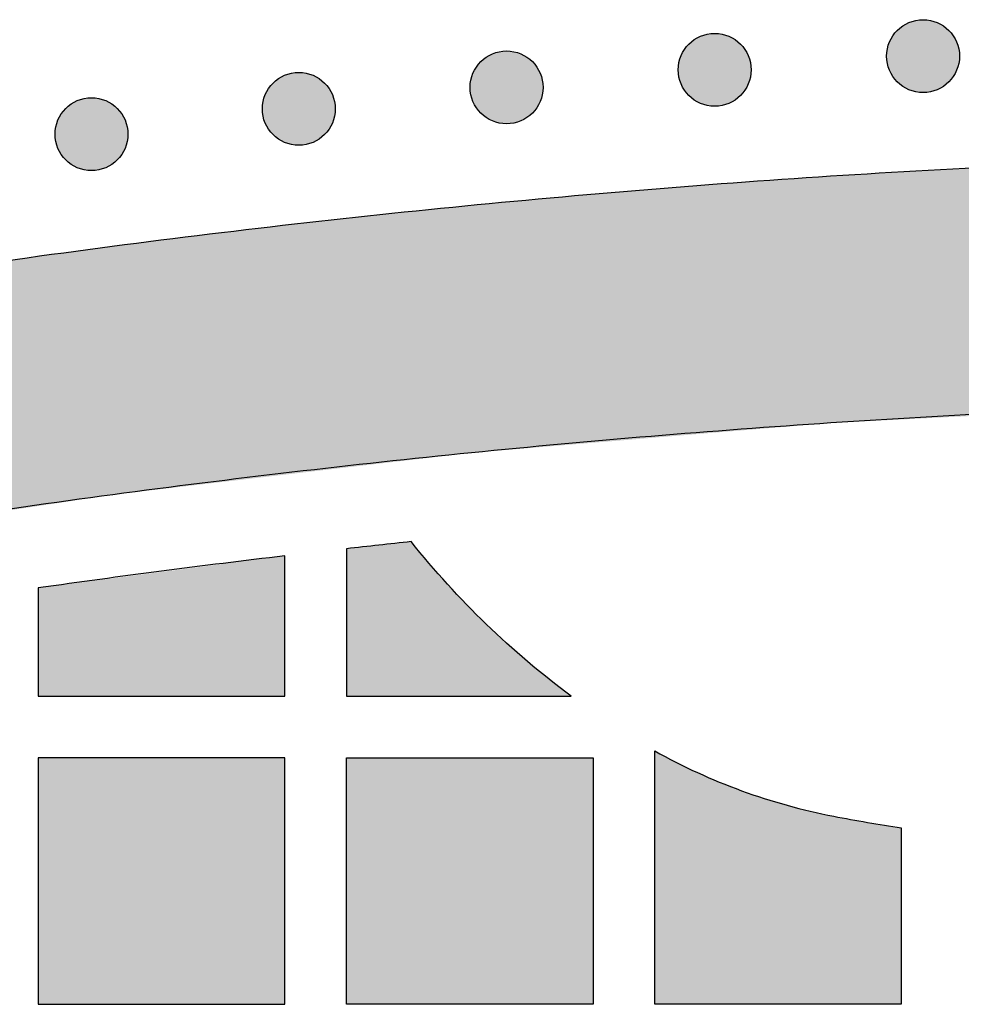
# Model space of a CAD drawing. Header units: millimetres. Extents: x -3873 to -97, y 912 to 4165.
# Tile 370 of 725: x -3403 to -3357, y 1954 to 2002. Entities that reach past the tile are written whole.
import ezdxf

# ---------------------------------------------------------------- set-up
doc = ezdxf.new("R2010")
doc.units = ezdxf.units.MM
doc.layers.add('pattern', color=7, linetype='Continuous', true_color=0x000000)

msp = doc.modelspace()

# ---------------------------------------------------------------- hatches: boundary and pattern name
at = {"layer": 'pattern'}
for points in [[(-3357.441, 2001.701), (-3357.469, 2001.728), (-3357.498, 2001.756), (-3357.528, 2001.782), (-3357.558, 2001.809), (-3357.59, 2001.834), (-3357.622, 2001.86), (-3357.656, 2001.884), (-3357.69, 2001.908), (-3357.725, 2001.932), (-3357.76, 2001.954), (-3357.797, 2001.976), (-3357.834, 2001.998), (-3357.872, 2002.018), (-3357.911, 2002.038), (-3357.95, 2002.057), (-3357.991, 2002.075), (-3358.031, 2002.092), (-3358.073, 2002.108), (-3358.115, 2002.123), (-3358.157, 2002.137), (-3358.2, 2002.15), (-3358.243, 2002.162), (-3358.287, 2002.173), (-3358.332, 2002.183), (-3358.376, 2002.192), (-3358.421, 2002.199), (-3358.467, 2002.206), (-3358.512, 2002.211), (-3358.558, 2002.215), (-3358.603, 2002.218), (-3358.649, 2002.22), (-3358.695, 2002.221), (-3358.741, 2002.22), (-3358.787, 2002.218), (-3358.833, 2002.215), (-3358.878, 2002.211), (-3358.924, 2002.206), (-3358.969, 2002.199), (-3359.014, 2002.192), (-3359.059, 2002.183), (-3359.103, 2002.173), (-3359.147, 2002.162), (-3359.19, 2002.15), (-3359.233, 2002.137), (-3359.276, 2002.123), (-3359.318, 2002.108), (-3359.359, 2002.092), (-3359.4, 2002.075), (-3359.44, 2002.057), (-3359.479, 2002.038), (-3359.518, 2002.018), (-3359.556, 2001.998), (-3359.593, 2001.976), (-3359.63, 2001.954), (-3359.666, 2001.932), (-3359.701, 2001.908), (-3359.735, 2001.884), (-3359.768, 2001.86), (-3359.8, 2001.834), (-3359.832, 2001.809), (-3359.863, 2001.782), (-3359.893, 2001.756), (-3359.922, 2001.728), (-3359.95, 2001.701), (-3359.977, 2001.673), (-3360.005, 2001.644), (-3360.031, 2001.614), (-3360.058, 2001.583), (-3360.083, 2001.551), (-3360.109, 2001.519), (-3360.133, 2001.486), (-3360.157, 2001.452), (-3360.181, 2001.417), (-3360.203, 2001.381), (-3360.225, 2001.344), (-3360.247, 2001.307), (-3360.267, 2001.269), (-3360.287, 2001.23), (-3360.306, 2001.191), (-3360.324, 2001.151), (-3360.341, 2001.11), (-3360.357, 2001.069), (-3360.372, 2001.027), (-3360.386, 2000.984), (-3360.399, 2000.941), (-3360.411, 2000.898), (-3360.422, 2000.854), (-3360.432, 2000.81), (-3360.441, 2000.765), (-3360.448, 2000.72), (-3360.455, 2000.675), (-3360.46, 2000.629), (-3360.464, 2000.584), (-3360.467, 2000.538), (-3360.469, 2000.492), (-3360.47, 2000.446), (-3360.469, 2000.4), (-3360.467, 2000.354), (-3360.464, 2000.309), (-3360.46, 2000.263), (-3360.455, 2000.218), (-3360.448, 2000.172), (-3360.441, 2000.127), (-3360.432, 2000.083), (-3360.422, 2000.038), (-3360.411, 1999.994), (-3360.399, 1999.951), (-3360.386, 1999.908), (-3360.372, 1999.866), (-3360.357, 1999.824), (-3360.341, 1999.782), (-3360.324, 1999.742), (-3360.306, 1999.701), (-3360.287, 1999.662), (-3360.267, 1999.623), (-3360.247, 1999.585), (-3360.225, 1999.548), (-3360.203, 1999.512), (-3360.181, 1999.476), (-3360.157, 1999.441), (-3360.133, 1999.407), (-3360.109, 1999.373), (-3360.083, 1999.341), (-3360.058, 1999.309), (-3360.031, 1999.279), (-3360.005, 1999.249), (-3359.977, 1999.22), (-3359.95, 1999.192), (-3359.922, 1999.164), (-3359.893, 1999.137), (-3359.863, 1999.11), (-3359.832, 1999.084), (-3359.8, 1999.058), (-3359.768, 1999.033), (-3359.735, 1999.008), (-3359.701, 1998.984), (-3359.666, 1998.961), (-3359.63, 1998.938), (-3359.593, 1998.916), (-3359.556, 1998.895), (-3359.518, 1998.874), (-3359.479, 1998.855), (-3359.44, 1998.836), (-3359.4, 1998.818), (-3359.359, 1998.801), (-3359.318, 1998.785), (-3359.276, 1998.77), (-3359.233, 1998.756), (-3359.19, 1998.742), (-3359.147, 1998.73), (-3359.103, 1998.719), (-3359.059, 1998.71), (-3359.014, 1998.701), (-3358.969, 1998.693), (-3358.924, 1998.687), (-3358.878, 1998.681), (-3358.833, 1998.677), (-3358.787, 1998.674), (-3358.741, 1998.673), (-3358.695, 1998.672), (-3358.649, 1998.673), (-3358.603, 1998.674), (-3358.558, 1998.677), (-3358.512, 1998.681), (-3358.467, 1998.687), (-3358.421, 1998.693), (-3358.376, 1998.701), (-3358.332, 1998.71), (-3358.287, 1998.719), (-3358.243, 1998.73), (-3358.2, 1998.742), (-3358.157, 1998.756), (-3358.115, 1998.77), (-3358.073, 1998.785), (-3358.031, 1998.801), (-3357.991, 1998.818), (-3357.95, 1998.836), (-3357.911, 1998.855), (-3357.872, 1998.874), (-3357.834, 1998.895), (-3357.797, 1998.916), (-3357.76, 1998.938), (-3357.725, 1998.961), (-3357.69, 1998.984), (-3357.656, 1999.008), (-3357.622, 1999.033), (-3357.59, 1999.058), (-3357.558, 1999.084), (-3357.528, 1999.11), (-3357.498, 1999.137), (-3357.469, 1999.164), (-3357.441, 1999.192), (-3357.413, 1999.22), (-3357.386, 1999.249), (-3357.359, 1999.279), (-3357.333, 1999.309), (-3357.307, 1999.341), (-3357.282, 1999.373), (-3357.257, 1999.407), (-3357.233, 1999.441), (-3357.21, 1999.476), (-3357.187, 1999.512), (-3357.165, 1999.548), (-3357.144, 1999.585), (-3357.123, 1999.623), (-3357.104, 1999.662), (-3357.085, 1999.701), (-3357.067, 1999.742), (-3357.05, 1999.782), (-3357.034, 1999.824), (-3357.019, 1999.866), (-3357.005, 1999.908), (-3356.991, 1999.951), (-3356.979, 1999.994), (-3356.968, 2000.038), (-3356.959, 2000.083), (-3356.95, 2000.127), (-3356.942, 2000.172), (-3356.936, 2000.218), (-3356.93, 2000.263), (-3356.926, 2000.309), (-3356.923, 2000.354), (-3356.922, 2000.4), (-3356.921, 2000.446), (-3356.922, 2000.492), (-3356.923, 2000.538), (-3356.926, 2000.584), (-3356.93, 2000.629), (-3356.936, 2000.675), (-3356.942, 2000.72), (-3356.95, 2000.765), (-3356.959, 2000.81), (-3356.968, 2000.854), (-3356.979, 2000.898), (-3356.991, 2000.941), (-3357.005, 2000.984), (-3357.019, 2001.027), (-3357.034, 2001.069), (-3357.05, 2001.11), (-3357.067, 2001.151), (-3357.085, 2001.191), (-3357.104, 2001.23), (-3357.123, 2001.269), (-3357.144, 2001.307), (-3357.165, 2001.344), (-3357.187, 2001.381), (-3357.21, 2001.417), (-3357.233, 2001.452), (-3357.257, 2001.486), (-3357.282, 2001.519), (-3357.307, 2001.551), (-3357.333, 2001.583), (-3357.359, 2001.614), (-3357.386, 2001.644), (-3357.413, 2001.673)], [(-3367.582, 2001.035), (-3367.61, 2001.062), (-3367.639, 2001.09), (-3367.669, 2001.116), (-3367.7, 2001.143), (-3367.732, 2001.168), (-3367.764, 2001.194), (-3367.797, 2001.218), (-3367.832, 2001.242), (-3367.866, 2001.266), (-3367.902, 2001.288), (-3367.939, 2001.31), (-3367.976, 2001.332), (-3368.014, 2001.352), (-3368.053, 2001.372), (-3368.092, 2001.391), (-3368.132, 2001.409), (-3368.173, 2001.426), (-3368.214, 2001.442), (-3368.256, 2001.457), (-3368.299, 2001.471), (-3368.342, 2001.484), (-3368.385, 2001.496), (-3368.429, 2001.507), (-3368.473, 2001.517), (-3368.518, 2001.526), (-3368.563, 2001.533), (-3368.608, 2001.54), (-3368.654, 2001.545), (-3368.699, 2001.549), (-3368.745, 2001.552), (-3368.791, 2001.554), (-3368.837, 2001.555), (-3368.883, 2001.554), (-3368.929, 2001.552), (-3368.975, 2001.549), (-3369.02, 2001.545), (-3369.066, 2001.54), (-3369.111, 2001.533), (-3369.156, 2001.526), (-3369.201, 2001.517), (-3369.245, 2001.507), (-3369.289, 2001.496), (-3369.332, 2001.484), (-3369.375, 2001.471), (-3369.418, 2001.457), (-3369.46, 2001.442), (-3369.501, 2001.426), (-3369.542, 2001.409), (-3369.582, 2001.391), (-3369.621, 2001.372), (-3369.66, 2001.352), (-3369.698, 2001.332), (-3369.735, 2001.31), (-3369.772, 2001.288), (-3369.807, 2001.266), (-3369.842, 2001.242), (-3369.876, 2001.218), (-3369.91, 2001.194), (-3369.942, 2001.168), (-3369.974, 2001.143), (-3370.004, 2001.116), (-3370.034, 2001.09), (-3370.063, 2001.062), (-3370.092, 2001.035), (-3370.119, 2001.007), (-3370.146, 2000.978), (-3370.173, 2000.948), (-3370.199, 2000.917), (-3370.225, 2000.885), (-3370.25, 2000.853), (-3370.275, 2000.82), (-3370.299, 2000.786), (-3370.322, 2000.751), (-3370.345, 2000.715), (-3370.367, 2000.679), (-3370.388, 2000.641), (-3370.409, 2000.603), (-3370.429, 2000.565), (-3370.447, 2000.525), (-3370.465, 2000.485), (-3370.482, 2000.444), (-3370.498, 2000.403), (-3370.514, 2000.361), (-3370.528, 2000.318), (-3370.541, 2000.276), (-3370.553, 2000.232), (-3370.564, 2000.188), (-3370.574, 2000.144), (-3370.582, 2000.099), (-3370.59, 2000.054), (-3370.596, 2000.009), (-3370.602, 1999.964), (-3370.606, 1999.918), (-3370.609, 1999.872), (-3370.611, 1999.826), (-3370.611, 1999.78), (-3370.611, 1999.734), (-3370.609, 1999.688), (-3370.606, 1999.643), (-3370.602, 1999.597), (-3370.596, 1999.552), (-3370.59, 1999.506), (-3370.582, 1999.461), (-3370.574, 1999.417), (-3370.564, 1999.372), (-3370.553, 1999.329), (-3370.541, 1999.285), (-3370.528, 1999.242), (-3370.514, 1999.2), (-3370.498, 1999.158), (-3370.482, 1999.116), (-3370.465, 1999.076), (-3370.447, 1999.035), (-3370.429, 1998.996), (-3370.409, 1998.957), (-3370.388, 1998.919), (-3370.367, 1998.882), (-3370.345, 1998.846), (-3370.322, 1998.81), (-3370.299, 1998.775), (-3370.275, 1998.741), (-3370.25, 1998.707), (-3370.225, 1998.675), (-3370.199, 1998.643), (-3370.173, 1998.613), (-3370.146, 1998.583), (-3370.119, 1998.554), (-3370.092, 1998.526), (-3370.063, 1998.498), (-3370.034, 1998.471), (-3370.004, 1998.444), (-3369.974, 1998.418), (-3369.942, 1998.392), (-3369.91, 1998.367), (-3369.876, 1998.342), (-3369.842, 1998.318), (-3369.807, 1998.295), (-3369.772, 1998.272), (-3369.735, 1998.25), (-3369.698, 1998.229), (-3369.66, 1998.208), (-3369.621, 1998.189), (-3369.582, 1998.17), (-3369.542, 1998.152), (-3369.501, 1998.135), (-3369.46, 1998.119), (-3369.418, 1998.104), (-3369.375, 1998.09), (-3369.332, 1998.076), (-3369.289, 1998.064), (-3369.245, 1998.053), (-3369.201, 1998.044), (-3369.156, 1998.035), (-3369.111, 1998.027), (-3369.066, 1998.021), (-3369.02, 1998.015), (-3368.975, 1998.011), (-3368.929, 1998.008), (-3368.883, 1998.007), (-3368.837, 1998.006), (-3368.791, 1998.007), (-3368.745, 1998.008), (-3368.699, 1998.011), (-3368.654, 1998.015), (-3368.608, 1998.021), (-3368.563, 1998.027), (-3368.518, 1998.035), (-3368.473, 1998.044), (-3368.429, 1998.053), (-3368.385, 1998.064), (-3368.342, 1998.076), (-3368.299, 1998.09), (-3368.256, 1998.104), (-3368.214, 1998.119), (-3368.173, 1998.135), (-3368.132, 1998.152), (-3368.092, 1998.17), (-3368.053, 1998.189), (-3368.014, 1998.208), (-3367.976, 1998.229), (-3367.939, 1998.25), (-3367.902, 1998.272), (-3367.866, 1998.295), (-3367.832, 1998.318), (-3367.797, 1998.342), (-3367.764, 1998.367), (-3367.732, 1998.392), (-3367.7, 1998.418), (-3367.669, 1998.444), (-3367.639, 1998.471), (-3367.61, 1998.498), (-3367.582, 1998.526), (-3367.555, 1998.554), (-3367.528, 1998.583), (-3367.501, 1998.613), (-3367.475, 1998.643), (-3367.449, 1998.675), (-3367.424, 1998.707), (-3367.399, 1998.741), (-3367.375, 1998.775), (-3367.352, 1998.81), (-3367.329, 1998.846), (-3367.307, 1998.882), (-3367.286, 1998.919), (-3367.265, 1998.957), (-3367.245, 1998.996), (-3367.227, 1999.035), (-3367.209, 1999.076), (-3367.192, 1999.116), (-3367.175, 1999.158), (-3367.16, 1999.2), (-3367.146, 1999.242), (-3367.133, 1999.285), (-3367.121, 1999.329), (-3367.11, 1999.372), (-3367.1, 1999.417), (-3367.092, 1999.461), (-3367.084, 1999.506), (-3367.077, 1999.552), (-3367.072, 1999.597), (-3367.068, 1999.643), (-3367.065, 1999.688), (-3367.063, 1999.734), (-3367.063, 1999.78), (-3367.063, 1999.826), (-3367.065, 1999.872), (-3367.068, 1999.918), (-3367.072, 1999.964), (-3367.077, 2000.009), (-3367.084, 2000.054), (-3367.092, 2000.099), (-3367.1, 2000.144), (-3367.11, 2000.188), (-3367.121, 2000.232), (-3367.133, 2000.276), (-3367.146, 2000.318), (-3367.16, 2000.361), (-3367.175, 2000.403), (-3367.192, 2000.444), (-3367.209, 2000.485), (-3367.227, 2000.525), (-3367.245, 2000.565), (-3367.265, 2000.603), (-3367.286, 2000.641), (-3367.307, 2000.679), (-3367.329, 2000.715), (-3367.352, 2000.751), (-3367.375, 2000.786), (-3367.399, 2000.82), (-3367.424, 2000.853), (-3367.449, 2000.885), (-3367.475, 2000.917), (-3367.501, 2000.948), (-3367.528, 2000.978), (-3367.555, 2001.007)], [(-3377.71, 2000.179), (-3377.738, 2000.207), (-3377.767, 2000.234), (-3377.797, 2000.261), (-3377.828, 2000.287), (-3377.859, 2000.313), (-3377.892, 2000.338), (-3377.925, 2000.363), (-3377.959, 2000.387), (-3377.994, 2000.41), (-3378.03, 2000.433), (-3378.066, 2000.455), (-3378.103, 2000.476), (-3378.141, 2000.497), (-3378.18, 2000.516), (-3378.22, 2000.535), (-3378.26, 2000.553), (-3378.3, 2000.57), (-3378.342, 2000.586), (-3378.384, 2000.601), (-3378.426, 2000.615), (-3378.469, 2000.629), (-3378.513, 2000.641), (-3378.557, 2000.652), (-3378.601, 2000.661), (-3378.645, 2000.67), (-3378.69, 2000.678), (-3378.736, 2000.684), (-3378.781, 2000.69), (-3378.827, 2000.694), (-3378.873, 2000.697), (-3378.918, 2000.698), (-3378.964, 2000.699), (-3379.01, 2000.698), (-3379.056, 2000.697), (-3379.102, 2000.694), (-3379.148, 2000.69), (-3379.193, 2000.684), (-3379.238, 2000.678), (-3379.283, 2000.67), (-3379.328, 2000.661), (-3379.372, 2000.652), (-3379.416, 2000.641), (-3379.46, 2000.629), (-3379.503, 2000.615), (-3379.545, 2000.601), (-3379.587, 2000.586), (-3379.628, 2000.57), (-3379.669, 2000.553), (-3379.709, 2000.535), (-3379.749, 2000.516), (-3379.787, 2000.497), (-3379.825, 2000.476), (-3379.863, 2000.455), (-3379.899, 2000.433), (-3379.935, 2000.41), (-3379.97, 2000.387), (-3380.004, 2000.363), (-3380.037, 2000.338), (-3380.07, 2000.313), (-3380.101, 2000.287), (-3380.132, 2000.261), (-3380.162, 2000.234), (-3380.191, 2000.207), (-3380.219, 2000.179), (-3380.247, 2000.151), (-3380.274, 2000.122), (-3380.3, 2000.092), (-3380.327, 2000.062), (-3380.352, 2000.03), (-3380.378, 1999.998), (-3380.402, 1999.964), (-3380.426, 1999.93), (-3380.45, 1999.895), (-3380.473, 1999.86), (-3380.495, 1999.823), (-3380.516, 1999.786), (-3380.536, 1999.748), (-3380.556, 1999.709), (-3380.575, 1999.67), (-3380.593, 1999.629), (-3380.61, 1999.589), (-3380.626, 1999.547), (-3380.641, 1999.505), (-3380.655, 1999.463), (-3380.668, 1999.42), (-3380.68, 1999.377), (-3380.691, 1999.333), (-3380.701, 1999.288), (-3380.71, 1999.244), (-3380.717, 1999.199), (-3380.724, 1999.153), (-3380.729, 1999.108), (-3380.733, 1999.062), (-3380.736, 1999.017), (-3380.738, 1998.971), (-3380.739, 1998.925), (-3380.738, 1998.879), (-3380.736, 1998.833), (-3380.733, 1998.787), (-3380.729, 1998.742), (-3380.724, 1998.696), (-3380.717, 1998.651), (-3380.71, 1998.606), (-3380.701, 1998.561), (-3380.691, 1998.517), (-3380.68, 1998.473), (-3380.668, 1998.43), (-3380.655, 1998.387), (-3380.641, 1998.344), (-3380.626, 1998.302), (-3380.61, 1998.261), (-3380.593, 1998.22), (-3380.575, 1998.18), (-3380.556, 1998.141), (-3380.536, 1998.102), (-3380.516, 1998.064), (-3380.495, 1998.027), (-3380.473, 1997.99), (-3380.45, 1997.954), (-3380.426, 1997.919), (-3380.402, 1997.885), (-3380.378, 1997.852), (-3380.352, 1997.82), (-3380.327, 1997.788), (-3380.3, 1997.757), (-3380.274, 1997.727), (-3380.247, 1997.698), (-3380.219, 1997.67), (-3380.191, 1997.643), (-3380.162, 1997.615), (-3380.132, 1997.589), (-3380.101, 1997.562), (-3380.07, 1997.537), (-3380.037, 1997.511), (-3380.004, 1997.487), (-3379.97, 1997.463), (-3379.935, 1997.439), (-3379.899, 1997.417), (-3379.863, 1997.395), (-3379.825, 1997.373), (-3379.787, 1997.353), (-3379.749, 1997.333), (-3379.709, 1997.314), (-3379.669, 1997.296), (-3379.628, 1997.279), (-3379.587, 1997.263), (-3379.545, 1997.248), (-3379.503, 1997.234), (-3379.46, 1997.221), (-3379.416, 1997.209), (-3379.372, 1997.198), (-3379.328, 1997.188), (-3379.283, 1997.179), (-3379.238, 1997.172), (-3379.193, 1997.165), (-3379.148, 1997.16), (-3379.102, 1997.156), (-3379.056, 1997.153), (-3379.01, 1997.151), (-3378.964, 1997.15), (-3378.918, 1997.151), (-3378.873, 1997.153), (-3378.827, 1997.156), (-3378.781, 1997.16), (-3378.736, 1997.165), (-3378.69, 1997.172), (-3378.645, 1997.179), (-3378.601, 1997.188), (-3378.557, 1997.198), (-3378.513, 1997.209), (-3378.469, 1997.221), (-3378.426, 1997.234), (-3378.384, 1997.248), (-3378.342, 1997.263), (-3378.3, 1997.279), (-3378.26, 1997.296), (-3378.22, 1997.314), (-3378.18, 1997.333), (-3378.141, 1997.353), (-3378.103, 1997.373), (-3378.066, 1997.395), (-3378.03, 1997.417), (-3377.994, 1997.439), (-3377.959, 1997.463), (-3377.925, 1997.487), (-3377.892, 1997.511), (-3377.859, 1997.537), (-3377.828, 1997.562), (-3377.797, 1997.589), (-3377.767, 1997.615), (-3377.738, 1997.643), (-3377.71, 1997.67), (-3377.682, 1997.698), (-3377.655, 1997.727), (-3377.628, 1997.757), (-3377.602, 1997.788), (-3377.576, 1997.82), (-3377.551, 1997.852), (-3377.526, 1997.885), (-3377.502, 1997.919), (-3377.479, 1997.954), (-3377.456, 1997.99), (-3377.434, 1998.027), (-3377.413, 1998.064), (-3377.392, 1998.102), (-3377.373, 1998.141), (-3377.354, 1998.18), (-3377.336, 1998.22), (-3377.319, 1998.261), (-3377.303, 1998.302), (-3377.288, 1998.344), (-3377.274, 1998.387), (-3377.261, 1998.43), (-3377.249, 1998.473), (-3377.238, 1998.517), (-3377.228, 1998.561), (-3377.219, 1998.606), (-3377.211, 1998.651), (-3377.205, 1998.696), (-3377.2, 1998.742), (-3377.195, 1998.787), (-3377.192, 1998.833), (-3377.191, 1998.879), (-3377.19, 1998.925), (-3377.191, 1998.971), (-3377.192, 1999.017), (-3377.195, 1999.062), (-3377.2, 1999.108), (-3377.205, 1999.153), (-3377.211, 1999.199), (-3377.219, 1999.244), (-3377.228, 1999.288), (-3377.238, 1999.333), (-3377.249, 1999.377), (-3377.261, 1999.42), (-3377.274, 1999.463), (-3377.288, 1999.505), (-3377.303, 1999.547), (-3377.319, 1999.589), (-3377.336, 1999.629), (-3377.354, 1999.67), (-3377.373, 1999.709), (-3377.392, 1999.748), (-3377.413, 1999.786), (-3377.434, 1999.823), (-3377.456, 1999.86), (-3377.479, 1999.895), (-3377.502, 1999.93), (-3377.526, 1999.964), (-3377.551, 1999.998), (-3377.576, 2000.03), (-3377.602, 2000.062), (-3377.628, 2000.092), (-3377.655, 2000.122), (-3377.682, 2000.151)], [(-3387.819, 1999.135), (-3387.848, 1999.162), (-3387.877, 1999.189), (-3387.907, 1999.216), (-3387.937, 1999.242), (-3387.969, 1999.268), (-3388.001, 1999.293), (-3388.035, 1999.318), (-3388.069, 1999.342), (-3388.104, 1999.365), (-3388.139, 1999.388), (-3388.176, 1999.41), (-3388.213, 1999.431), (-3388.251, 1999.452), (-3388.29, 1999.472), (-3388.329, 1999.49), (-3388.369, 1999.508), (-3388.41, 1999.525), (-3388.451, 1999.542), (-3388.493, 1999.557), (-3388.536, 1999.571), (-3388.579, 1999.584), (-3388.622, 1999.596), (-3388.666, 1999.607), (-3388.711, 1999.617), (-3388.755, 1999.625), (-3388.8, 1999.633), (-3388.845, 1999.64), (-3388.891, 1999.645), (-3388.937, 1999.649), (-3388.982, 1999.652), (-3389.028, 1999.654), (-3389.074, 1999.654), (-3389.12, 1999.654), (-3389.166, 1999.652), (-3389.212, 1999.649), (-3389.257, 1999.645), (-3389.303, 1999.64), (-3389.348, 1999.633), (-3389.393, 1999.625), (-3389.438, 1999.617), (-3389.482, 1999.607), (-3389.526, 1999.596), (-3389.569, 1999.584), (-3389.612, 1999.571), (-3389.655, 1999.557), (-3389.697, 1999.542), (-3389.738, 1999.525), (-3389.779, 1999.508), (-3389.819, 1999.49), (-3389.858, 1999.472), (-3389.897, 1999.452), (-3389.935, 1999.431), (-3389.972, 1999.41), (-3390.009, 1999.388), (-3390.045, 1999.365), (-3390.08, 1999.342), (-3390.114, 1999.318), (-3390.147, 1999.293), (-3390.179, 1999.268), (-3390.211, 1999.242), (-3390.242, 1999.216), (-3390.272, 1999.189), (-3390.301, 1999.162), (-3390.329, 1999.135), (-3390.356, 1999.106), (-3390.383, 1999.077), (-3390.41, 1999.048), (-3390.436, 1999.017), (-3390.462, 1998.985), (-3390.487, 1998.953), (-3390.512, 1998.92), (-3390.536, 1998.885), (-3390.56, 1998.85), (-3390.582, 1998.815), (-3390.604, 1998.778), (-3390.626, 1998.741), (-3390.646, 1998.703), (-3390.666, 1998.664), (-3390.685, 1998.625), (-3390.702, 1998.585), (-3390.72, 1998.544), (-3390.736, 1998.503), (-3390.751, 1998.461), (-3390.765, 1998.418), (-3390.778, 1998.375), (-3390.79, 1998.332), (-3390.801, 1998.288), (-3390.811, 1998.244), (-3390.82, 1998.199), (-3390.827, 1998.154), (-3390.834, 1998.109), (-3390.839, 1998.063), (-3390.843, 1998.018), (-3390.846, 1997.972), (-3390.848, 1997.926), (-3390.848, 1997.88), (-3390.848, 1997.834), (-3390.846, 1997.788), (-3390.843, 1997.742), (-3390.839, 1997.697), (-3390.834, 1997.651), (-3390.827, 1997.606), (-3390.82, 1997.561), (-3390.811, 1997.516), (-3390.801, 1997.472), (-3390.79, 1997.428), (-3390.778, 1997.385), (-3390.765, 1997.342), (-3390.751, 1997.299), (-3390.736, 1997.257), (-3390.72, 1997.216), (-3390.702, 1997.175), (-3390.685, 1997.135), (-3390.666, 1997.096), (-3390.646, 1997.057), (-3390.626, 1997.019), (-3390.604, 1996.982), (-3390.582, 1996.945), (-3390.56, 1996.91), (-3390.536, 1996.875), (-3390.512, 1996.841), (-3390.487, 1996.807), (-3390.462, 1996.775), (-3390.436, 1996.743), (-3390.41, 1996.712), (-3390.383, 1996.683), (-3390.356, 1996.654), (-3390.329, 1996.625), (-3390.301, 1996.598), (-3390.272, 1996.571), (-3390.242, 1996.544), (-3390.211, 1996.518), (-3390.179, 1996.492), (-3390.147, 1996.467), (-3390.114, 1996.442), (-3390.08, 1996.418), (-3390.045, 1996.395), (-3390.009, 1996.372), (-3389.972, 1996.35), (-3389.935, 1996.329), (-3389.897, 1996.308), (-3389.858, 1996.288), (-3389.819, 1996.27), (-3389.779, 1996.252), (-3389.738, 1996.235), (-3389.697, 1996.219), (-3389.655, 1996.203), (-3389.612, 1996.189), (-3389.569, 1996.176), (-3389.526, 1996.164), (-3389.482, 1996.153), (-3389.438, 1996.143), (-3389.393, 1996.135), (-3389.348, 1996.127), (-3389.303, 1996.121), (-3389.257, 1996.115), (-3389.212, 1996.111), (-3389.166, 1996.108), (-3389.12, 1996.106), (-3389.074, 1996.106), (-3389.028, 1996.106), (-3388.982, 1996.108), (-3388.937, 1996.111), (-3388.891, 1996.115), (-3388.845, 1996.121), (-3388.8, 1996.127), (-3388.755, 1996.135), (-3388.711, 1996.143), (-3388.666, 1996.153), (-3388.622, 1996.164), (-3388.579, 1996.176), (-3388.536, 1996.189), (-3388.493, 1996.203), (-3388.451, 1996.219), (-3388.41, 1996.235), (-3388.369, 1996.252), (-3388.329, 1996.27), (-3388.29, 1996.288), (-3388.251, 1996.308), (-3388.213, 1996.329), (-3388.176, 1996.35), (-3388.139, 1996.372), (-3388.104, 1996.395), (-3388.069, 1996.418), (-3388.035, 1996.442), (-3388.001, 1996.467), (-3387.969, 1996.492), (-3387.937, 1996.518), (-3387.907, 1996.544), (-3387.877, 1996.571), (-3387.848, 1996.598), (-3387.819, 1996.625), (-3387.792, 1996.654), (-3387.765, 1996.683), (-3387.738, 1996.712), (-3387.712, 1996.743), (-3387.686, 1996.775), (-3387.661, 1996.807), (-3387.636, 1996.841), (-3387.612, 1996.875), (-3387.589, 1996.91), (-3387.566, 1996.945), (-3387.544, 1996.982), (-3387.523, 1997.019), (-3387.502, 1997.057), (-3387.483, 1997.096), (-3387.464, 1997.135), (-3387.446, 1997.175), (-3387.429, 1997.216), (-3387.413, 1997.257), (-3387.398, 1997.299), (-3387.383, 1997.342), (-3387.37, 1997.385), (-3387.358, 1997.428), (-3387.347, 1997.472), (-3387.337, 1997.516), (-3387.329, 1997.561), (-3387.321, 1997.606), (-3387.315, 1997.651), (-3387.309, 1997.697), (-3387.305, 1997.742), (-3387.302, 1997.788), (-3387.3, 1997.834), (-3387.3, 1997.88), (-3387.3, 1997.926), (-3387.302, 1997.972), (-3387.305, 1998.018), (-3387.309, 1998.063), (-3387.315, 1998.109), (-3387.321, 1998.154), (-3387.329, 1998.199), (-3387.337, 1998.244), (-3387.347, 1998.288), (-3387.358, 1998.332), (-3387.37, 1998.375), (-3387.383, 1998.418), (-3387.398, 1998.461), (-3387.413, 1998.503), (-3387.429, 1998.544), (-3387.446, 1998.585), (-3387.464, 1998.625), (-3387.483, 1998.664), (-3387.502, 1998.703), (-3387.523, 1998.741), (-3387.544, 1998.778), (-3387.566, 1998.815), (-3387.589, 1998.85), (-3387.612, 1998.885), (-3387.636, 1998.92), (-3387.661, 1998.953), (-3387.686, 1998.985), (-3387.712, 1999.017), (-3387.738, 1999.048), (-3387.765, 1999.077), (-3387.792, 1999.106)], [(-3397.908, 1997.901), (-3397.936, 1997.929), (-3397.965, 1997.956), (-3397.995, 1997.982), (-3398.026, 1998.009), (-3398.057, 1998.034), (-3398.09, 1998.06), (-3398.123, 1998.084), (-3398.157, 1998.108), (-3398.192, 1998.132), (-3398.228, 1998.155), (-3398.264, 1998.177), (-3398.302, 1998.198), (-3398.34, 1998.218), (-3398.378, 1998.238), (-3398.418, 1998.257), (-3398.458, 1998.275), (-3398.499, 1998.292), (-3398.54, 1998.308), (-3398.582, 1998.323), (-3398.624, 1998.337), (-3398.667, 1998.35), (-3398.711, 1998.362), (-3398.755, 1998.373), (-3398.799, 1998.383), (-3398.844, 1998.392), (-3398.889, 1998.399), (-3398.934, 1998.406), (-3398.979, 1998.411), (-3399.025, 1998.415), (-3399.071, 1998.418), (-3399.117, 1998.42), (-3399.163, 1998.421), (-3399.208, 1998.42), (-3399.254, 1998.418), (-3399.3, 1998.415), (-3399.346, 1998.411), (-3399.391, 1998.406), (-3399.436, 1998.399), (-3399.481, 1998.392), (-3399.526, 1998.383), (-3399.57, 1998.373), (-3399.614, 1998.362), (-3399.658, 1998.35), (-3399.701, 1998.337), (-3399.743, 1998.323), (-3399.785, 1998.308), (-3399.826, 1998.292), (-3399.867, 1998.275), (-3399.907, 1998.257), (-3399.947, 1998.238), (-3399.985, 1998.218), (-3400.023, 1998.198), (-3400.061, 1998.177), (-3400.097, 1998.155), (-3400.133, 1998.132), (-3400.168, 1998.108), (-3400.202, 1998.084), (-3400.235, 1998.06), (-3400.268, 1998.034), (-3400.299, 1998.009), (-3400.33, 1997.982), (-3400.36, 1997.956), (-3400.389, 1997.929), (-3400.417, 1997.901), (-3400.445, 1997.873), (-3400.472, 1997.844), (-3400.499, 1997.814), (-3400.525, 1997.783), (-3400.551, 1997.752), (-3400.576, 1997.719), (-3400.6, 1997.686), (-3400.624, 1997.652), (-3400.648, 1997.617), (-3400.671, 1997.581), (-3400.693, 1997.545), (-3400.714, 1997.507), (-3400.734, 1997.469), (-3400.754, 1997.431), (-3400.773, 1997.391), (-3400.791, 1997.351), (-3400.808, 1997.31), (-3400.824, 1997.269), (-3400.839, 1997.227), (-3400.853, 1997.185), (-3400.866, 1997.142), (-3400.878, 1997.098), (-3400.889, 1997.054), (-3400.899, 1997.01), (-3400.908, 1996.965), (-3400.916, 1996.92), (-3400.922, 1996.875), (-3400.927, 1996.83), (-3400.931, 1996.784), (-3400.934, 1996.738), (-3400.936, 1996.692), (-3400.937, 1996.646), (-3400.936, 1996.6), (-3400.934, 1996.555), (-3400.931, 1996.509), (-3400.927, 1996.463), (-3400.922, 1996.418), (-3400.916, 1996.372), (-3400.908, 1996.327), (-3400.899, 1996.283), (-3400.889, 1996.239), (-3400.878, 1996.195), (-3400.866, 1996.151), (-3400.853, 1996.108), (-3400.839, 1996.066), (-3400.824, 1996.024), (-3400.808, 1995.982), (-3400.791, 1995.942), (-3400.773, 1995.902), (-3400.754, 1995.862), (-3400.734, 1995.823), (-3400.714, 1995.785), (-3400.693, 1995.748), (-3400.671, 1995.712), (-3400.648, 1995.676), (-3400.624, 1995.641), (-3400.6, 1995.607), (-3400.576, 1995.574), (-3400.551, 1995.541), (-3400.525, 1995.51), (-3400.499, 1995.479), (-3400.472, 1995.449), (-3400.445, 1995.42), (-3400.417, 1995.392), (-3400.389, 1995.364), (-3400.36, 1995.337), (-3400.33, 1995.31), (-3400.299, 1995.284), (-3400.268, 1995.258), (-3400.235, 1995.233), (-3400.202, 1995.208), (-3400.168, 1995.184), (-3400.133, 1995.161), (-3400.097, 1995.138), (-3400.061, 1995.116), (-3400.023, 1995.095), (-3399.985, 1995.075), (-3399.947, 1995.055), (-3399.907, 1995.036), (-3399.867, 1995.018), (-3399.826, 1995.001), (-3399.785, 1994.985), (-3399.743, 1994.97), (-3399.701, 1994.956), (-3399.658, 1994.943), (-3399.614, 1994.931), (-3399.57, 1994.92), (-3399.526, 1994.91), (-3399.481, 1994.901), (-3399.436, 1994.893), (-3399.391, 1994.887), (-3399.346, 1994.882), (-3399.3, 1994.877), (-3399.254, 1994.874), (-3399.208, 1994.873), (-3399.163, 1994.872), (-3399.117, 1994.873), (-3399.071, 1994.874), (-3399.025, 1994.877), (-3398.979, 1994.882), (-3398.934, 1994.887), (-3398.889, 1994.893), (-3398.844, 1994.901), (-3398.799, 1994.91), (-3398.755, 1994.92), (-3398.711, 1994.931), (-3398.667, 1994.943), (-3398.624, 1994.956), (-3398.582, 1994.97), (-3398.54, 1994.985), (-3398.499, 1995.001), (-3398.458, 1995.018), (-3398.418, 1995.036), (-3398.378, 1995.055), (-3398.34, 1995.075), (-3398.302, 1995.095), (-3398.264, 1995.116), (-3398.228, 1995.138), (-3398.192, 1995.161), (-3398.157, 1995.184), (-3398.123, 1995.208), (-3398.09, 1995.233), (-3398.057, 1995.258), (-3398.026, 1995.284), (-3397.995, 1995.31), (-3397.965, 1995.337), (-3397.936, 1995.364), (-3397.908, 1995.392), (-3397.88, 1995.42), (-3397.853, 1995.449), (-3397.826, 1995.479), (-3397.8, 1995.51), (-3397.774, 1995.541), (-3397.749, 1995.574), (-3397.725, 1995.607), (-3397.701, 1995.641), (-3397.677, 1995.676), (-3397.654, 1995.712), (-3397.632, 1995.748), (-3397.611, 1995.785), (-3397.591, 1995.823), (-3397.571, 1995.862), (-3397.552, 1995.902), (-3397.534, 1995.942), (-3397.517, 1995.982), (-3397.501, 1996.024), (-3397.486, 1996.066), (-3397.472, 1996.108), (-3397.459, 1996.151), (-3397.447, 1996.195), (-3397.436, 1996.239), (-3397.426, 1996.283), (-3397.417, 1996.327), (-3397.409, 1996.372), (-3397.403, 1996.418), (-3397.398, 1996.463), (-3397.394, 1996.509), (-3397.391, 1996.555), (-3397.389, 1996.6), (-3397.388, 1996.646), (-3397.389, 1996.692), (-3397.391, 1996.738), (-3397.394, 1996.784), (-3397.398, 1996.83), (-3397.403, 1996.875), (-3397.409, 1996.92), (-3397.417, 1996.965), (-3397.426, 1997.01), (-3397.436, 1997.054), (-3397.447, 1997.098), (-3397.459, 1997.142), (-3397.472, 1997.185), (-3397.486, 1997.227), (-3397.501, 1997.269), (-3397.517, 1997.31), (-3397.534, 1997.351), (-3397.552, 1997.391), (-3397.571, 1997.431), (-3397.591, 1997.469), (-3397.611, 1997.507), (-3397.632, 1997.545), (-3397.654, 1997.581), (-3397.677, 1997.617), (-3397.701, 1997.652), (-3397.725, 1997.686), (-3397.749, 1997.719), (-3397.774, 1997.752), (-3397.8, 1997.783), (-3397.826, 1997.814), (-3397.853, 1997.844), (-3397.88, 1997.873)], [(-3328.15, 1983.74), (-3345.663, 1983.455), (-3363.179, 1982.585), (-3380.677, 1981.13), (-3398.126, 1979.09), (-3415.497, 1976.468), (-3432.761, 1973.27), (-3449.89, 1969.501), (-3466.855, 1965.172), (-3478.446, 1974.372), (-3469.307, 1976.941), (-3460.114, 1979.35), (-3450.871, 1981.599), (-3441.582, 1983.685), (-3432.253, 1985.608), (-3422.886, 1987.367), (-3413.486, 1988.959), (-3404.059, 1990.385), (-3394.607, 1991.643), (-3385.136, 1992.734), (-3375.65, 1993.656), (-3366.154, 1994.41), (-3356.652, 1994.995), (-3347.149, 1995.411), (-3337.649, 1995.66), (-3328.132, 1995.74), (-3309.139, 1995.393), (-3299.636, 1994.967), (-3290.135, 1994.373), (-3280.639, 1993.611), (-3271.154, 1992.679), (-3261.685, 1991.58), (-3252.234, 1990.312), (-3242.808, 1988.878), (-3233.41, 1987.276), (-3224.045, 1985.509), (-3214.717, 1983.577), (-3205.43, 1981.482), (-3196.19, 1979.225), (-3186.999, 1976.806), (-3177.862, 1974.229), (-3189.462, 1965.039), (-3206.423, 1969.385), (-3223.548, 1973.17), (-3240.809, 1976.385), (-3258.178, 1979.023), (-3275.625, 1981.08), (-3293.121, 1982.552), (-3310.637, 1983.438)], [(-3375.813, 1969.279), (-3376.887, 1970.105), (-3377.936, 1970.967), (-3378.958, 1971.863), (-3379.952, 1972.792), (-3380.914, 1973.752), (-3381.845, 1974.742), (-3382.743, 1975.761), (-3383.606, 1976.806), (-3386.754, 1976.461), (-3386.754, 1969.279)], [(-3389.754, 1976.115), (-3401.754, 1974.551), (-3401.754, 1969.279), (-3389.754, 1969.279)], [(-3371.754, 1966.62), (-3371.245, 1966.341), (-3370.73, 1966.073), (-3370.209, 1965.815), (-3369.682, 1965.567), (-3369.15, 1965.329), (-3368.614, 1965.102), (-3368.072, 1964.885), (-3367.526, 1964.68), (-3366.977, 1964.485), (-3366.423, 1964.301), (-3365.866, 1964.129), (-3365.306, 1963.968), (-3364.744, 1963.818), (-3364.179, 1963.679), (-3363.612, 1963.552), (-3363.044, 1963.437), (-3361.402, 1963.138), (-3359.754, 1962.876), (-3359.754, 1954.278), (-3371.754, 1954.278)], [(-3401.754, 1966.278), (-3401.754, 1954.278), (-3389.754, 1954.278), (-3389.754, 1966.279)], [(-3386.754, 1966.279), (-3374.754, 1966.279), (-3374.754, 1954.278), (-3386.754, 1954.278)]]:
    msp.add_hatch(color=256, dxfattribs=at).paths.add_polyline_path(points, flags=0)

# ---------------------------------------------------------------- linework, layer by layer
for points in [[(-3386.754, 1976.461), (-3386.754, 1969.279), (-3375.813, 1969.279)], [(-3401.754, 1974.551), (-3401.754, 1969.279), (-3389.754, 1969.279), (-3389.754, 1976.115)], [(-3359.754, 1962.876), (-3359.754, 1954.278), (-3371.754, 1954.278), (-3371.754, 1966.62)]]:
    msp.add_lwpolyline(points, dxfattribs=at)
for points in [[(-3401.754, 1966.278), (-3401.754, 1954.278), (-3389.754, 1954.278), (-3389.754, 1966.279)], [(-3386.754, 1966.279), (-3374.754, 1966.279), (-3374.754, 1954.278), (-3386.754, 1954.278)]]:
    msp.add_lwpolyline(points, close=True, dxfattribs=at)
for centre in [(-3358.695, 2000.446), (-3368.837, 1999.78), (-3378.964, 1998.925), (-3389.074, 1997.88), (-3399.163, 1996.646)]:
    msp.add_circle(centre, 1.774, dxfattribs=at)
for centre, radius, start, end in [((-3328.349, 1457.881), 521.859, 96.07824, 96.42589), ((-3328.347, 1457.868), 521.872, 96.75749, 98.08609), ((-3357.516, 1992.073), 29.165, 240.7795, 259.075), ((-3348.484, 2038.868), 76.824, 259.07502, 261.56418)]:
    msp.add_arc(centre, radius, start, end, dxfattribs=at)
at = {"layer": 'pattern', "extrusion": (0, 0, -1)}
msp.add_arc((3350.585, 2003.196), 42.271, 306.6412, 321.3684, dxfattribs=at)
at = {"layer": 'pattern'}
for points, weights, knots in [([(-3478.446, 1974.372), (-3404.824, 1995.767), (-3328.156, 1995.74), (-3328.15, 1995.74), (-3328.144, 1995.74)], [1, 0.989993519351, 1, 0.99999920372, 0.999998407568], [295.530172, 295.530172, 295.530172, 447.839939, 447.839939, 447.852059, 447.852059, 447.852059]), ([(-3328.15, 1983.74), (-3328.153, 1983.74), (-3328.156, 1983.74), (-3398.752, 1983.766), (-3466.855, 1965.172)], [0.999999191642, 0.999999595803, 1, 0.991109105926, 1], [140.346201, 140.346201, 140.346201, 140.352582, 140.352582, 280.705164, 280.705164, 280.705164])]:
    msp.add_rational_spline(points, weights, degree=2, knots=knots, dxfattribs=at)

doc.saveas('drawing.dxf')
